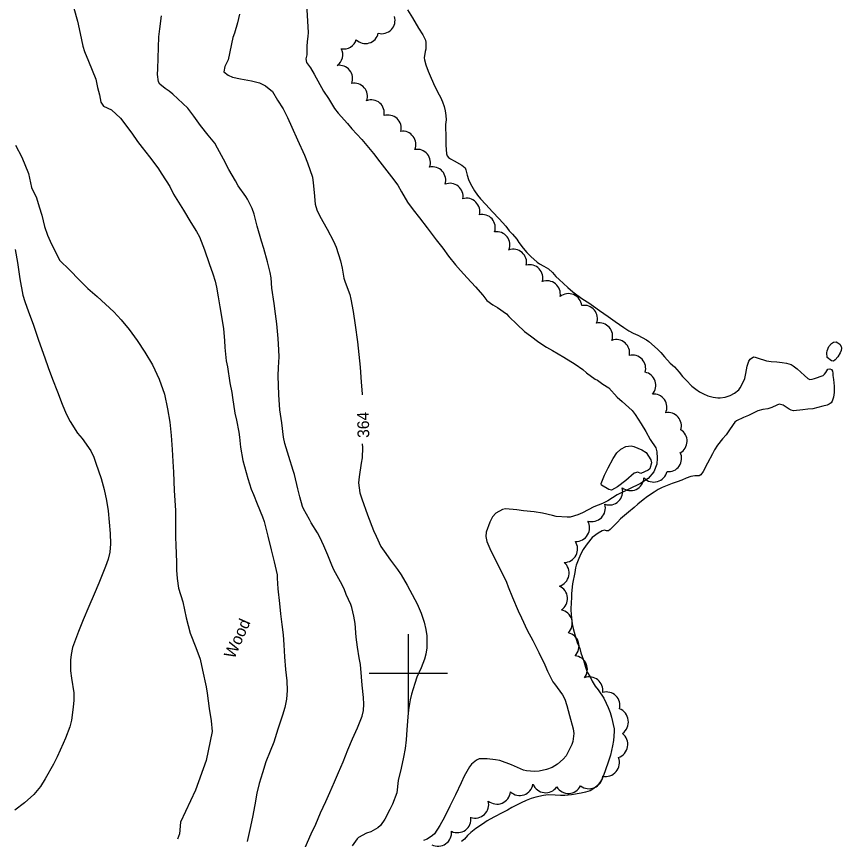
# Model space of a CAD drawing. Extents: x 287698 to 290158, y 5234163 to 5237182.
# Drawn here: x 289299.7 to 289510.9, y 5235757.4 to 5235968 of the extents above; entities that cross this region are included whole.
import ezdxf

# ---------------------------------------------------------------- set-up
doc = ezdxf.new("R2010")
doc.units = 0
for name, color, linetype in [('Niveau 1', 7, 'Continuous'), ('Niveau 2', 7, 'Continuous'), ('Niveau 4', 7, 'Continuous'), ('Niveau 44', 7, 'Continuous'), ('Niveau 61', 7, 'Continuous')]:
    doc.layers.add(name, color=color, linetype=linetype)

msp = doc.modelspace()

# ---------------------------------------------------------------- linework, layer by layer
at = {"layer": 'Niveau 1'}
for points in [[(289299.4, 5235935.08), (289301.03, 5235932.03), (289302.79, 5235927.84), (289303.56, 5235924.28), (289304.78, 5235921.6), (289305.47, 5235919.32), (289306.17, 5235917.23), (289306.89, 5235914.29), (289307.65, 5235912.08), (289308.34, 5235910.52), (289310.69, 5235905.68), (289313.34, 5235903.15), (289315.77, 5235900.67), (289317.95, 5235898.44), (289320.33, 5235896.38), (289322.49, 5235894.4), (289324.61, 5235892.48), (289326.5, 5235890.42), (289328.54, 5235887.96), (289330.59, 5235885.14), (289332.53, 5235882.14), (289334.48, 5235878.92), (289336.22, 5235875.24), (289337.54, 5235871.43), (289338.35, 5235867.65), (289338.94, 5235864.24), (289339.33, 5235860.79), (289339.51, 5235857.25), (289339.75, 5235854.17)], [(289339.75, 5235854.17), (289339.86, 5235851.39), (289340.07, 5235846.71), (289340.21, 5235844.15), (289340.4, 5235841.63), (289340.4, 5235839.04), (289340.39, 5235834.78), (289340.47, 5235832.76), (289340.66, 5235828.42), (289340.67, 5235826.33), (289340.82, 5235824.23), (289341.18, 5235821.72), (289342.27, 5235818.22), (289343.09, 5235814.17), (289344.16, 5235810.25), (289345.58, 5235806.6), (289346.72, 5235803.58), (289347.33, 5235800.79), (289348.27, 5235796.49), (289348.54, 5235794.84), (289348.99, 5235790.96), (289349.52, 5235787.84), (289349.82, 5235785.08), (289348.28, 5235777.69)], [(289348.28, 5235777.69), (289345.54, 5235770.02), (289341.72, 5235761.89), (289341.38, 5235758.92), (289340.94, 5235757.53)]]:
    msp.add_lwpolyline(points, dxfattribs=at)
at = {"layer": 'Niveau 2'}
for points in [[(289373.93, 5235971.19), (289374.33, 5235963.95), (289374.28, 5235962.9), (289374.1, 5235961.65), (289374.06, 5235960.34), (289374.04, 5235958.24), (289373.74, 5235957.18), (289373.94, 5235956.26), (289374.96, 5235954.9), (289375.91, 5235953.28), (289378.33, 5235948.96), (289379.53, 5235947.01), (289381.09, 5235944.5), (289382.06, 5235943.28), (289384.43, 5235940.64), (289385.53, 5235939.3), (289388.07, 5235936.6), (289389.36, 5235935.06), (289391.1, 5235932.98), (289392.72, 5235930.84), (289395.73, 5235927.02), (289397.28, 5235924.88), (289398.25, 5235923.13), (289399.81, 5235920.55), (289401.21, 5235918.52), (289402.83, 5235916.52), (289404.86, 5235913.97), (289407.17, 5235910.89), (289408.81, 5235908.78), (289410.33, 5235906.72), (289412.08, 5235904.45), (289413.36, 5235903.04), (289415.05, 5235901.13), (289417.17, 5235898.84), (289419.06, 5235896.71), (289420.11, 5235895.39), (289421.61, 5235894.27), (289422.83, 5235893.58), (289425.1, 5235891.95), (289425.78, 5235891.28), (289427.85, 5235889.18), (289429.72, 5235887.47), (289431.28, 5235886.32), (289433.41, 5235884.73), (289435.4, 5235883.38), (289436.88, 5235882.57), (289439.84, 5235880.84), (289442.71, 5235879.05), (289444.65, 5235877.71), (289445.66, 5235876.83), (289447.84, 5235875.21), (289448.48, 5235874.99), (289449.8, 5235873.94)], [(289314.36, 5235970.17), (289315.3, 5235966.8), (289315.99, 5235963.67), (289316.7, 5235960.43), (289317.11, 5235959.1), (289318.15, 5235956.61), (289320.03, 5235952.02), (289320.46, 5235949.85), (289320.96, 5235947.96), (289321.25, 5235946.14), (289321.99, 5235945.1), (289323.98, 5235944.15), (289326.32, 5235942.03), (289329.19, 5235938.2), (289330.71, 5235936.01), (289331.86, 5235934.54), (289333.72, 5235932.16), (289335.9, 5235929.34), (289336.94, 5235927.69), (289338.95, 5235924.55), (289339.91, 5235922.58), (289342.42, 5235918.45), (289344.35, 5235915.35), (289345.81, 5235913.05), (289346.5, 5235911.68), (289347.79, 5235908.33), (289348.98, 5235904.85), (289349.96, 5235902.2), (289350.54, 5235900.29), (289350.86, 5235898.81), (289351.34, 5235896.34), (289351.72, 5235893.72), (289352.27, 5235890.72), (289352.65, 5235888.11), (289352.97, 5235885.14), (289353.07, 5235883.3), (289353.39, 5235879.94), (289353.67, 5235878.36), (289354.33, 5235874.28), (289354.82, 5235871.83), (289354.97, 5235870.57), (289355.62, 5235866.54), (289356, 5235864.74), (289356.64, 5235861.64), (289356.79, 5235860.41), (289357.07, 5235857.86), (289357.67, 5235854.45), (289358.09, 5235852.91), (289358.92, 5235849.85), (289359.79, 5235847.08)], [(289356.77, 5235968.67), (289356.24, 5235966.41), (289355.49, 5235963.78), (289355.07, 5235962.66), (289353.89, 5235956.93), (289353.01, 5235955.27), (289352.77, 5235953.89), (289353.84, 5235953.06), (289355.03, 5235952.49), (289357.01, 5235952.07), (289359.85, 5235951.6), (289361.89, 5235951.05), (289363.42, 5235950.29), (289365.22, 5235948.82), (289366.53, 5235946.66), (289367.96, 5235944.37), (289369.07, 5235942.23), (289370.18, 5235939.68), (289371.67, 5235936.46), (289373.45, 5235932.57), (289374.18, 5235930.59), (289375.44, 5235926.88), (289375.68, 5235925.51), (289375.88, 5235923.03), (289376.18, 5235920.01), (289376.62, 5235918.56), (289377.34, 5235916.95), (289379.27, 5235913.64), (289380.87, 5235910.54), (289381.51, 5235909.05), (289382.66, 5235905.52), (289383.04, 5235903.65), (289383.52, 5235901.09), (289383.84, 5235900.02), (289385.02, 5235896.88), (289385.31, 5235895.73), (289385.89, 5235892.58), (289386.4, 5235889.02), (289386.98, 5235884.82), (289387.35, 5235881.5), (289387.66, 5235878.26), (289387.94, 5235874.5), (289388.2, 5235871.5), (289388.22, 5235871.22)], [(289364.86, 5235901.19), (289364.62, 5235902.49), (289363.96, 5235905.23), (289363.01, 5235908.64), (289362.4, 5235910.54), (289361.33, 5235914.39), (289360.53, 5235917.46), (289359.99, 5235918.89), (289358.83, 5235921.33), (289358.43, 5235921.94), (289356.43, 5235924.74), (289355.74, 5235925.97), (289354.01, 5235928.92), (289352.65, 5235931.51), (289351.19, 5235934.38), (289350.43, 5235935.61), (289348.76, 5235937.63), (289346.76, 5235940.17), (289345.05, 5235942.57), (289343.55, 5235944.54), (289339.74, 5235948.19), (289338.81, 5235948.9), (289337.74, 5235949.6), (289336.41, 5235950.75), (289336.07, 5235951.33), (289335.77, 5235953.17), (289335.87, 5235954.68), (289336.15, 5235962.82), (289336.38, 5235964.87), (289336.78, 5235968.22)], [(289299.31, 5235908.44), (289299.92, 5235905.12), (289300.58, 5235900.94), (289301.27, 5235896.75), (289301.82, 5235895.12), (289302.75, 5235892.49), (289303.92, 5235889.31), (289305.33, 5235885.24), (289306.91, 5235880.73), (289307.83, 5235878.2), (289308.91, 5235875.23), (289310.22, 5235871.97), (289311.4, 5235868.84), (289312.39, 5235866.33), (289313.39, 5235864.44), (289315.3, 5235861.44), (289316.46, 5235860.07), (289318.73, 5235856.85), (289319.48, 5235855.23), (289320.01, 5235853.7), (289321.37, 5235849.82), (289322.16, 5235846.99), (289322.74, 5235844.17), (289323.15, 5235841.53), (289323.42, 5235838.66), (289323.7, 5235835.71), (289323.76, 5235833.06), (289323.57, 5235830.95), (289323.17, 5235829.2), (289322.45, 5235827.33), (289320.78, 5235823.07)], [(289373.56, 5235755.42), (289375.14, 5235758.88), (289376.31, 5235761.39), (289377.56, 5235764.24), (289378.9, 5235767.17), (289379.91, 5235769.46), (289381.11, 5235772.21), (289382.15, 5235774.58), (289383.32, 5235777.32), (289384.52, 5235780.38), (289385.74, 5235783.23), (289386.97, 5235786.05), (289388.18, 5235788.98), (289388.55, 5235790.48), (289388.6, 5235792.05), (289388.5, 5235793.79), (289388.15, 5235796.92), (289388.03, 5235799.07), (289387.72, 5235802.24), (289387.44, 5235803.88), (289386.98, 5235806.64), (289386.66, 5235809.24), (289386.37, 5235812.72), (289386.09, 5235814.61), (289385.57, 5235816.83), (289385.26, 5235817.56), (289384.09, 5235820.13), (289383.57, 5235821.59), (289382.61, 5235823.33), (289380.94, 5235826.42), (289380.39, 5235827.6), (289379.37, 5235830.19), (289378.4, 5235832.54), (289377.36, 5235834.8), (289376.72, 5235835.91), (289375.12, 5235838.47), (289374.71, 5235839.35), (289373.13, 5235842.04), (289372.9, 5235842.64), (289372.19, 5235845.14), (289371.71, 5235847.21), (289370.87, 5235850.82), (289370.56, 5235851.86), (289369.41, 5235855.46), (289368.37, 5235858.77), (289368.01, 5235860.38), (289367.61, 5235864.02), (289367.15, 5235867.37), (289366.88, 5235871.21), (289366.7, 5235876.07), (289366.78, 5235878.22), (289366.95, 5235880.95), (289366.89, 5235882.7), (289366.65, 5235885.65), (289366.36, 5235889.37), (289366.01, 5235891.91), (289365.63, 5235894.61), (289365.1, 5235898.5), (289364.86, 5235901.19)], [(289449.8, 5235873.94), (289451.32, 5235873), (289453.48, 5235870.65), (289454.72, 5235869.54), (289457.32, 5235867.21), (289458.1, 5235866.18), (289459.65, 5235863.83), (289460.83, 5235861.82), (289461.92, 5235859.75), (289463.38, 5235857.67), (289463.6, 5235856.62), (289463.7, 5235854.98), (289463.67, 5235853.48), (289462.85, 5235851.49), (289461.43, 5235849.83), (289459.42, 5235848.54), (289456.43, 5235847.1), (289453.5, 5235845.67), (289451.1, 5235844.12), (289449.73, 5235843.43), (289447.46, 5235842.57), (289444.56, 5235841.01), (289443.41, 5235840.52), (289441.43, 5235839.96), (289440.64, 5235839.9), (289437.88, 5235840.11), (289436.93, 5235840.36), (289434.37, 5235840.95), (289432.24, 5235841.26), (289429.53, 5235841.51), (289427.8, 5235841.81), (289424.92, 5235842.07), (289424.08, 5235841.88), (289422.44, 5235840.96), (289421.57, 5235840.02), (289420.86, 5235838.63), (289419.96, 5235836.04), (289419.84, 5235834.93), (289420.13, 5235833.71), (289420.85, 5235831.86), (289421.87, 5235829.79), (289423.77, 5235826.1), (289425.14, 5235823.31), (289425.6, 5235822.08), (289426.71, 5235819.37), (289428.15, 5235815.92), (289429, 5235814.14), (289430.47, 5235810.98), (289431.85, 5235808.38), (289433.41, 5235805.33), (289434.98, 5235802.09), (289435.63, 5235800.55), (289437.04, 5235797.77), (289437.44, 5235797.23), (289439.5, 5235794.44), (289440.11, 5235793.31), (289440.58, 5235791.74), (289441.29, 5235789.17), (289442.24, 5235785.76), (289442.34, 5235784.55), (289442.14, 5235782.49), (289441.88, 5235781.74), (289440.4, 5235778.83), (289439.66, 5235777.96), (289438.23, 5235776.69), (289436.82, 5235775.88), (289435.36, 5235775.35), (289433.47, 5235774.89), (289432.3, 5235774.8), (289430.28, 5235774.99), (289429.53, 5235775.22), (289426.39, 5235776.56), (289423.43, 5235777.62), (289422.35, 5235777.86), (289420.15, 5235778.1), (289418.16, 5235778.1), (289417.45, 5235777.76), (289416.18, 5235776.68), (289415.69, 5235776), (289414.28, 5235773.63), (289413.52, 5235771.96), (289412.11, 5235768.89), (289410.65, 5235765.95), (289409.25, 5235763.12), (289408.08, 5235760.99), (289406.71, 5235758.91), (289406.23, 5235758.43), (289404.81, 5235757.55), (289403.93, 5235757.2)], [(289388.23, 5235858.68), (289388.24, 5235857.74), (289388.18, 5235855.1), (289387.95, 5235853.74), (289387.4, 5235850.27), (289387.25, 5235848.71), (289387.56, 5235846.17), (289388.1, 5235844.6), (289389.56, 5235840.52), (289391.08, 5235836.53), (289391.75, 5235835.04), (289393, 5235832.44), (289393.81, 5235831.18), (289395.46, 5235828.93), (289397.27, 5235826.49), (289398.14, 5235825.13), (289399.75, 5235822.5), (289400.43, 5235821.24), (289402.26, 5235817.78), (289403.26, 5235815.36), (289404.02, 5235813.09), (289404.48, 5235811.17), (289404.71, 5235809.57), (289404.74, 5235806.46)], [(289457.87, 5235851.16), (289455.71, 5235849.28), (289453.53, 5235847.64), (289452, 5235846.85), (289451.32, 5235846.99), (289449.46, 5235848.13), (289449.39, 5235848.56), (289450.21, 5235850.66), (289451.13, 5235852.55), (289452.43, 5235854.9), (289453.43, 5235856.42), (289454.43, 5235857.34), (289455.68, 5235858), (289457.03, 5235858.13), (289457.78, 5235858.01), (289459.82, 5235857.15), (289460.94, 5235856.43), (289462.13, 5235854.61), (289462.28, 5235853.82), (289461.8, 5235852.32), (289461.37, 5235851.98), (289459.51, 5235851.13), (289458.78, 5235851.4), (289457.87, 5235851.16)], [(289359.79, 5235847.08), (289360.33, 5235845.74), (289361.3, 5235843.33), (289362.68, 5235840.03), (289363.06, 5235838.77), (289364.07, 5235835.07), (289364.92, 5235831.55), (289365.69, 5235828.46), (289366.41, 5235825.18), (289366.46, 5235824.3), (289366.58, 5235821.61), (289366.99, 5235817.79), (289367.3, 5235815.16), (289367.66, 5235812.47), (289368, 5235809.84), (289368.16, 5235807.24), (289368.33, 5235804.15), (289368.59, 5235800.95), (289368.94, 5235798.06), (289368.99, 5235795.58), (289368.79, 5235793.32), (289368.42, 5235791.25), (289367.76, 5235789.22), (289366.58, 5235785.68), (289365.56, 5235782.34), (289364.62, 5235780.06), (289363.56, 5235777.34), (289362.65, 5235774.49), (289361.84, 5235771.75), (289361.26, 5235769.28), (289360.7, 5235766.34), (289360.08, 5235763.18), (289359.43, 5235760.02), (289358.71, 5235756.94)], [(289320.78, 5235823.07), (289319.55, 5235820.19), (289318.19, 5235817.07), (289316.75, 5235813.64), (289315.53, 5235810.69), (289314.04, 5235806.53), (289313.65, 5235804.81), (289313.48, 5235803.29), (289313.55, 5235800.57), (289313.81, 5235798.75), (289314.39, 5235794.98), (289314.39, 5235793.09), (289314.23, 5235791.34), (289313.75, 5235787.99), (289313.31, 5235786.29), (289312.25, 5235783.4), (289311.61, 5235781.96), (289310.09, 5235778.57), (289309.17, 5235776.68), (289307.07, 5235772.95), (289305.84, 5235770.96), (289304.13, 5235768.99), (289301.72, 5235766.79), (289299.28, 5235764.93)], [(289404.74, 5235806.46), (289404.53, 5235804.9), (289404.14, 5235803.55), (289403.26, 5235801.4), (289402.22, 5235798.94), (289401.7, 5235797.37), (289400.84, 5235794.66), (289400.48, 5235793.16), (289400.07, 5235790.61), (289399.91, 5235788.83), (289399.65, 5235785.51), (289399.47, 5235782.97), (289399.2, 5235780.73), (289398.76, 5235778.47), (289398.19, 5235775.73), (289397.41, 5235772.51)], [(289397.41, 5235772.51), (289397.08, 5235769.4), (289395.95, 5235766.5), (289395.26, 5235765.15), (289394.02, 5235762.64), (289392.92, 5235761.02), (289392.17, 5235760.39), (289390.4, 5235759.44), (289389.3, 5235759.06), (289387.29, 5235757.95), (289386.91, 5235757.62), (289385.62, 5235755.82)]]:
    msp.add_lwpolyline(points, dxfattribs=at)
at = {"layer": 'Niveau 4'}
for points in [[(289399.83, 5235969.76), (289401.06, 5235967.67), (289402.63, 5235965.01), (289403.7, 5235963.36), (289404.41, 5235961.96), (289404.48, 5235961.4), (289404.52, 5235959.71), (289404.35, 5235959.11), (289404.02, 5235957.47), (289404.13, 5235956.93), (289404.49, 5235955.68), (289405.08, 5235954.04), (289405.59, 5235952.81), (289406.46, 5235950.89), (289407.54, 5235948.6), (289408.22, 5235947.38), (289408.74, 5235946.23), (289409.16, 5235945), (289409.44, 5235943.88), (289409.62, 5235942.74), (289409.7, 5235941.57), (289409.54, 5235940.39), (289409.53, 5235939.31), (289409.63, 5235937.93), (289409.65, 5235936.66), (289409.65, 5235935.13), (289409.76, 5235932.88), (289409.96, 5235932.38), (289410.27, 5235931.97), (289410.8, 5235931.61), (289411.74, 5235931.09), (289413.74, 5235930.03), (289414.58, 5235929.31), (289414.75, 5235928.79), (289415.04, 5235927.47), (289415.39, 5235926.34), (289415.95, 5235925.18), (289416.95, 5235923.39), (289417.74, 5235922.29), (289418.49, 5235921.41), (289419.84, 5235919.91), (289421.54, 5235918.05), (289423.25, 5235916.28), (289424.94, 5235914.38), (289425.8, 5235913.21), (289426.64, 5235912.31), (289427.75, 5235911.02), (289428.34, 5235910.17), (289429.45, 5235908.71), (289430.33, 5235907.65), (289431.34, 5235906.62), (289432.96, 5235905.14), (289433.55, 5235904.77), (289434.74, 5235904.18), (289435.87, 5235903.49), (289436.96, 5235902.5), (289437.78, 5235901.53), (289438.65, 5235900.72), (289440.82, 5235898.71), (289442.1, 5235897.6), (289443.13, 5235896.83), (289444.7, 5235895.74), (289446.23, 5235894.74), (289447.41, 5235893.87), (289448.95, 5235892.82), (289451.17, 5235891.24), (289452.97, 5235890.01), (289455.22, 5235888.42), (289456.46, 5235887.62), (289457.58, 5235886.98), (289458.73, 5235886.45), (289461, 5235885.32), (289461.54, 5235884.85), (289463.82, 5235882.9), (289464.69, 5235882.03), (289465.61, 5235880.95), (289467.07, 5235879.32), (289468.12, 5235878.37), (289469.35, 5235877.01), (289470.19, 5235875.92), (289471.12, 5235874.94), (289472.6, 5235873.48), (289473.63, 5235872.63), (289474.54, 5235872.02), (289475.54, 5235871.51), (289476.73, 5235870.98), (289478.05, 5235870.65), (289479.22, 5235870.45), (289479.84, 5235870.49), (289481.15, 5235870.64), (289482.38, 5235871.01), (289483.52, 5235871.64), (289484.59, 5235872.48), (289484.96, 5235873), (289485.57, 5235874.12), (289486.13, 5235875.39), (289486.43, 5235876.71)], [(289507.22, 5235880.75), (289507.12, 5235882.01), (289507.27, 5235882.51), (289507.7, 5235883.56), (289508.39, 5235884.39), (289508.89, 5235884.69), (289509.52, 5235884.76), (289509.98, 5235884.56), (289510.46, 5235884.16), (289510.8, 5235883.62), (289510.91, 5235883.13), (289510.85, 5235882.57), (289510.58, 5235882.01), (289509.98, 5235880.97), (289509.33, 5235880.15), (289508.87, 5235879.81), (289508.37, 5235879.96)], [(289486.43, 5235876.71), (289486.75, 5235878.54), (289487.16, 5235879.81), (289487.5, 5235880.33), (289488.34, 5235880.96), (289488.84, 5235880.89), (289489.32, 5235880.7), (289491.69, 5235879.91), (289492.94, 5235879.71), (289494.34, 5235879.68), (289495.69, 5235879.53), (289496.81, 5235879.33), (289497.99, 5235878.97), (289498.52, 5235878.66), (289499.57, 5235877.87), (289500.52, 5235877.03), (289501.4, 5235876.14), (289502.26, 5235875.37), (289502.82, 5235875.13), (289503.44, 5235875.21), (289503.98, 5235875.38), (289506.19, 5235876.18), (289506.57, 5235876.53), (289506.88, 5235876.96), (289507.4, 5235877.83), (289507.9, 5235877.89), (289508.39, 5235877.74), (289508.59, 5235877.25), (289508.65, 5235876.75), (289508.7, 5235876.14)], [(289508.37, 5235879.96), (289507.22, 5235880.75)], [(289508.7, 5235876.14), (289508.87, 5235875.12), (289509.01, 5235873.41), (289509.01, 5235871.78), (289508.82, 5235870.66), (289508.55, 5235869.57), (289508.23, 5235869.17), (289507.76, 5235868.83), (289507.26, 5235868.6), (289506.13, 5235868.3), (289503.6, 5235867.68), (289502.28, 5235867.55), (289501.02, 5235867.35), (289498.62, 5235867.13), (289498.05, 5235867.28), (289497.51, 5235867.59), (289496.01, 5235868.61), (289494.99, 5235868.85), (289494.32, 5235868.58), (289493.05, 5235867.96), (289492.01, 5235867.64), (289490.77, 5235867.44), (289489.47, 5235867.12), (289488.8, 5235866.81), (289487.12, 5235865.94), (289485.86, 5235865.43), (289484.07, 5235864.6), (289483.62, 5235864.19), (289483.19, 5235863.63), (289482.04, 5235862.02), (289481.41, 5235860.97), (289480.48, 5235859.94), (289479.19, 5235858.37), (289478.41, 5235857.19), (289477.87, 5235856.15), (289476.63, 5235853.7), (289475.53, 5235851.62), (289474.86, 5235850.73), (289474.43, 5235850.46), (289473.91, 5235850.53), (289473.37, 5235850.5), (289472.33, 5235850.32), (289471.16, 5235849.93), (289470.04, 5235849.41), (289468.84, 5235848.94), (289467.59, 5235848.52), (289465, 5235847.53), (289463.97, 5235846.98), (289462.95, 5235846.35), (289461.26, 5235845.24), (289460.14, 5235844.37), (289458.74, 5235843.21), (289457.86, 5235842.39), (289456.37, 5235841.21), (289454.34, 5235839.46), (289453.55, 5235838.66), (289451.7, 5235836.73), (289451.28, 5235836.44), (289450.73, 5235836.44), (289450.21, 5235836.58), (289449.66, 5235836.38), (289448.61, 5235835.83), (289447.04, 5235834.73), (289446.7, 5235834.31), (289445.52, 5235832.77), (289444.78, 5235831.68), (289444.19, 5235830.52), (289443.68, 5235829.35), (289443.01, 5235827.66), (289442.83, 5235826.92), (289442.63, 5235825.77), (289442.07, 5235822.84), (289441.75, 5235820.42), (289441.76, 5235819.18), (289441.68, 5235818.14), (289441.62, 5235816.32), (289441.71, 5235814.89), (289441.94, 5235812.66), (289442.25, 5235811.46), (289442.7, 5235809.54), (289443.27, 5235807.84), (289443.88, 5235806.28), (289444.19, 5235805.24), (289444.82, 5235803.33), (289445.33, 5235801.53), (289445.83, 5235800.22), (289446.52, 5235799.05), (289447.11, 5235797.91), (289447.84, 5235796.69), (289448.57, 5235795.71), (289450.09, 5235793.57), (289450.62, 5235792.33), (289451.2, 5235791.2), (289451.72, 5235789.92), (289452.01, 5235788.78), (289452.73, 5235785.79), (289452.7, 5235785.09), (289452.5, 5235782.74), (289452.28, 5235781.42), (289451.77, 5235779.02), (289451.37, 5235777.75)], [(289451.37, 5235777.75), (289450.36, 5235774.77), (289449.61, 5235772.95), (289449.07, 5235772.02), (289448.36, 5235771.14), (289447.54, 5235770.45), (289446.56, 5235769.93), (289445.35, 5235769.51), (289444.22, 5235769.28), (289441.78, 5235768.87), (289440.11, 5235768.73), (289438.93, 5235768.71), (289437.59, 5235768.79), (289435.79, 5235768.83), (289434.64, 5235768.66), (289432.65, 5235768.27), (289431.47, 5235767.95), (289430.19, 5235767.42), (289428.92, 5235766.78), (289426.53, 5235765.59), (289425.42, 5235764.94), (289424.2, 5235764.32), (289421.93, 5235763.16), (289420.21, 5235762.19), (289418.97, 5235761.4), (289417.33, 5235760.27), (289416.02, 5235759.26), (289415.14, 5235758.43), (289414.43, 5235757.56), (289413.64, 5235756.89)]]:
    msp.add_lwpolyline(points, dxfattribs=at)
at = {"layer": 'Niveau 44'}
for centre, radius, start, end in [((289394.83, 5235939.46), 3.36, 345.9147, 107.8072), ((289406.21, 5235926.17), 3.37, 341.2861, 103.3527), ((289418.92, 5235914), 3.36, 340.7514, 102.4833), ((289422.66, 5235909.57), 3.37, 337.5276, 99.6707), ((289426.9, 5235905.1), 3.38, 347.9439, 109.6112), ((289431.09, 5235901.15), 3.36, 343.2917, 105.1915), ((289435.53, 5235897.01), 3.4, 349.246, 111.1428), ((289441.01, 5235893.68), 3.44, 6.3226, 128.3791), ((289445.07, 5235890.76), 3.36, 338.8982, 101.037), ((289451.43, 5235846.51), 3.48, 251.7207, 14.9683), ((289446.97, 5235842.28), 3.5, 253.5871, 15.4855), ((289442.94, 5235837.2), 3.49, 267.5745, 29.4685), ((289439.86, 5235831.8), 3.49, 271.1338, 33.0522), ((289437.65, 5235825.63), 3.52, 287.5476, 49.6137), ((289437.26, 5235819.07), 3.51, 303.9088, 65.634), ((289438.49, 5235812.75), 3.49, 316.1413, 77.9951), ((289440.21, 5235806.92), 3.5, 315.1997, 76.8712), ((289450.46, 5235777.13), 3.59, 258.7123, 20.6004), ((289446.26, 5235773.95), 3.52, 232.3813, 354.5045), ((289440.98, 5235772.7), 3.48, 211.689, 333.7636), ((289422.68, 5235770.02), 3.53, 231.1156, 353.2108), ((289417.12, 5235766.37), 3.46, 251.1271, 15.0373), ((289412.58, 5235762.66), 3.47, 244.4205, 7.7445), ((289407.61, 5235759.22), 3.48, 243.2183, 5.1011)]:
    msp.add_arc(centre, radius, start, end, dxfattribs=at)
for centre, major_axis, ratio, start_param, end_param in [((289393.23, 5235967), (2.77, 1.92), 0.999413, 3.833651, 5.987376), ((289389.05, 5235964.44), (3.21, 0.94), 0.992132, 3.635411, 5.789367), ((289383.47, 5235963.05), (3.28, 0.68), 0.989019, 4.324376, 5.789342), ((289379.94, 5235958.25), (-0.36, 3.33), 0.978833, 3.635822, 5.083399), ((289382.47, 5235952.24), (-2.1, 2.6), 0.96672, 3.634834, 5.789944), ((289386.19, 5235947.63), (2.72, 1.96), 0.999471, 5.3066, 7.434247), ((289390.51, 5235943.33), (2.18, 2.56), 0.999164, 5.217941, 7.345481), ((289398.58, 5235935.31), (-3.12, 1.26), 0.999994, 3.119219, 5.243836), ((289402.29, 5235930.67), (2.59, 2.17), 0.9977, 5.214824, 7.341752), ((289410.75, 5235922.07), (-2.61, 2.09), 0.965383, 3.632385, 5.792393), ((289415.03, 5235918.25), (-2.39, 2.33), 0.965414, 3.631465, 5.793313), ((289449.04, 5235886.34), (-2.23, 2.49), 0.966862, 3.633533, 5.791245), ((289453.37, 5235882.07), (-2.53, 2.19), 0.966683, 3.635884, 5.788894), ((289457.49, 5235878.11), (-2.28, 2.45), 0.966815, 3.634572, 5.790206), ((289460.11, 5235873.72), (-1.07, 3.17), 0.966747, 3.634323, 5.790455), ((289462.95, 5235868.12), (-1.7, 2.88), 0.965889, 3.720884, 5.874722), ((289466.66, 5235863.38), (-1.89, 2.76), 0.965907, 3.78373, 5.901865), ((289468.1, 5235859.39), (0.06, 3.34), 0.987227, 3.635089, 5.768461), ((289466.63, 5235854.91), (1.91, 2.74), 0.999984, 3.63164, 5.793138), ((289462.85, 5235852.36), (3.34, 0.94), 0.999985, 3.635093, 5.789685), ((289456.88, 5235850.19), (3.16, 1.44), 0.999985, 3.637829, 5.786948), ((289442.39, 5235800.99), (-1.37, 3.19), 0.999865, 3.636493, 5.788285), ((289446.34, 5235795.59), (-2.62, 2.27), 0.999864, 3.70402, 5.788256), ((289450.72, 5235791.73), (-3.32, -0.99), 0.99959, 2.604295, 4.702961), ((289452.72, 5235787.52), (3.6, 0.46), 0.999597, 5.216792, 7.343633), ((289452.61, 5235781.78), (3.16, -1.71), 0.999965, 5.551527, 7.675729), ((289428.51, 5235772.18), (1.13, -3.28), 0.999459, 5.215302, 7.346557), ((289435.17, 5235772.92), (-1.21, -3.29), 0.999931, 5.458408, 7.583966)]:
    msp.add_ellipse(centre, major_axis=major_axis, ratio=ratio, start_param=start_param, end_param=end_param, dxfattribs=at)
at = {"layer": 'Niveau 61'}
for points in [[(289400, 5235810), (289400, 5235800), (289400, 5235790)], [(289390, 5235800), (289400, 5235800), (289410, 5235800)]]:
    msp.add_lwpolyline(points, dxfattribs=at)

# ---------------------------------------------------------------- texts
at = {"layer": 'Niveau 2'}
msp.add_text('364', height=3, rotation=91.2206, dxfattribs=at).set_placement((289390.02, 5235860.22))
at = {"layer": 'Niveau 44'}
msp.add_text('Wood', height=3, rotation=66.1212, dxfattribs=at).set_placement((289355.43, 5235803.48))

doc.saveas('drawing.dxf')
